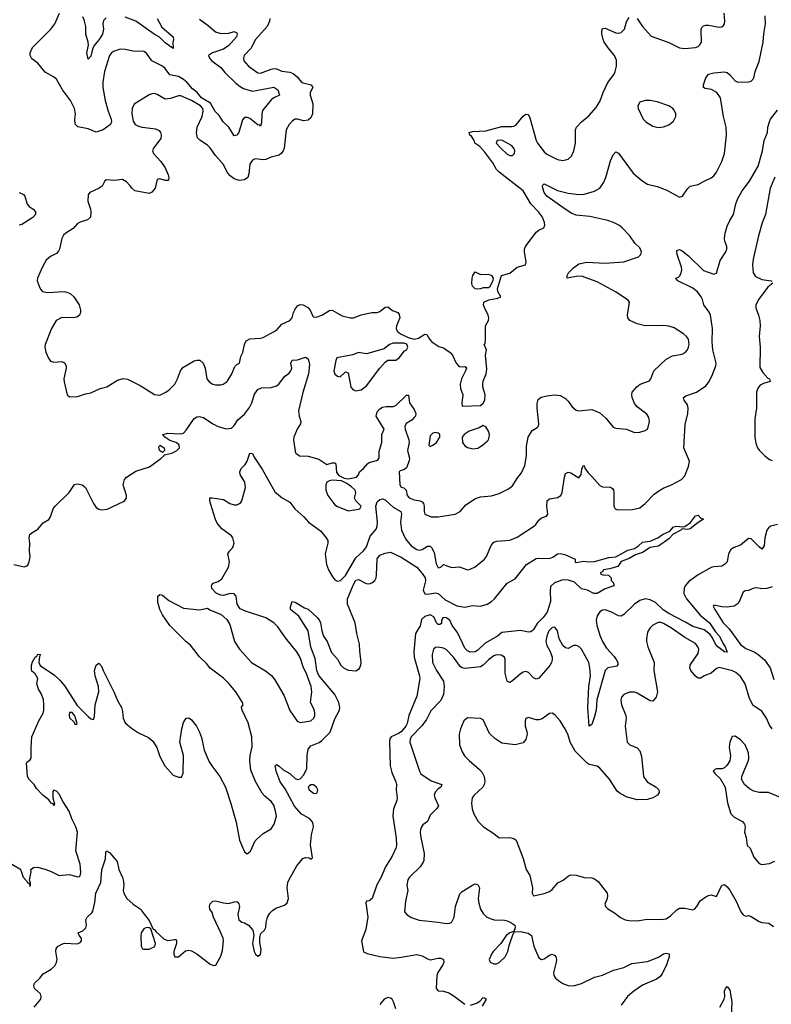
# Model space of a CAD drawing. Header units: inches. Extents: x 1384664 to 1536621, y 460766 to 646467.
# Tile 367 of 488: x 1442393 to 1448063, y 585832 to 593260. Entities that reach past the tile are written whole.
import ezdxf

# ---------------------------------------------------------------- set-up
doc = ezdxf.new("R2010")
doc.units = ezdxf.units.IN
doc.header["$MEASUREMENT"] = 0
doc.layers.add('B4548', color=7, linetype='Continuous')
doc.layers.add('B4549', color=7, linetype='Continuous')

msp = doc.modelspace()

# ---------------------------------------------------------------- linework, layer by layer
at = {"layer": 'B4548', "color": 5}
for points, elevation in [([(1442310, 586904.9), (1442394.6, 586854.6), (1442403, 586843), (1442419.1, 586790), (1442444.5, 586764.5), (1442450, 586752), (1442463.6, 586743.6), (1442470, 586722), (1442475.3, 586724.7), (1442474.6, 586745.4), (1442467.3, 586767.3), (1442479, 586830), (1442478, 586850), (1442496.4, 586863.6), (1442530, 586866), (1442590, 586848.2), (1442630, 586834), (1442690, 586803.1), (1442770, 586810.4), (1442830, 586794), (1442844, 586796), (1442850, 586802), (1442854, 586826), (1442850, 586888), (1442818, 586990), (1442828.4, 587130), (1442816.7, 587170), (1442785.7, 587230), (1442765.6, 587290), (1442720, 587360), (1442690, 587418), (1442670, 587439.3), (1442650, 587448), (1442643.5, 587436.5), (1442643, 587390), (1442654.8, 587345.2), (1442650, 587328), (1442644.7, 587344.7), (1442630, 587349.3), (1442613.4, 587373.4), (1442567.6, 587410), (1442520.1, 587460.1), (1442502.7, 587490), (1442462, 587530), (1442452.3, 587552.3), (1442444.2, 587650), (1442450, 587660.7), (1442470, 587674), (1442479.6, 587690), (1442478.7, 587770), (1442486, 587850), (1442536.9, 587970), (1442570, 588028), (1442574.8, 588050), (1442576.5, 588090), (1442572, 588132), (1442555.8, 588175.8), (1442534.5, 588210), (1442522.7, 588250), (1442529, 588290), (1442510, 588324), (1442485.4, 588345.4), (1442481.3, 588361.3), (1442482.6, 588390), (1442490, 588414.8), (1442509.7, 588450), (1442521.6, 588458.4), (1442530, 588472.7), (1442550.4, 588470.4), (1442543.5, 588456.5), (1442537.6, 588410), (1442548.9, 588388.9), (1442655, 588315), (1442697.2, 588277.2), (1442733.1, 588233.1), (1442825.6, 588085.6), (1442910, 588002.4), (1442930, 587986), (1442950, 587981), (1442957.6, 588002.4), (1442963.6, 588090), (1442991.2, 588190), (1442988.6, 588230), (1442962.6, 588310), (1442957, 588350), (1442969.1, 588390.9), (1442990, 588404.7), (1443010, 588382), (1443022, 588350), (1443105.1, 588185.1), (1443130, 588124), (1443160.4, 588070), (1443170, 588042), (1443174.9, 587990), (1443190, 587955.5), (1443235.8, 587915.8), (1443290, 587881.1), (1443365.3, 587845.3), (1443396.5, 587816.5), (1443428.9, 587770), (1443450, 587702), (1443488.5, 587630), (1443550, 587560.7), (1443590, 587544.7), (1443613.6, 587546.4), (1443625.6, 587574.4), (1443629.6, 587710), (1443602.4, 587810), (1443615.6, 587910), (1443630, 587958), (1443650, 587990.8), (1443670, 587994), (1443690, 587978.8), (1443727.7, 587930), (1443750, 587886), (1443763.9, 587843.9), (1443783.6, 587750), (1443822.2, 587662.2), (1443841.5, 587630), (1443902.7, 587550), (1443944.9, 587470), (1443986.2, 587346.2), (1444025.4, 587205.4), (1444050.6, 587070), (1444090, 586981), (1444110, 586966.8), (1444133.8, 586986.2), (1444170, 587064.7), (1444181.2, 587078.8), (1444230, 587121), (1444290, 587154.8), (1444311.6, 587190), (1444329.6, 587250), (1444324, 587290), (1444310, 587335.1), (1444290, 587361.3), (1444241.8, 587401.8), (1444223.5, 587423.5), (1444173, 587513), (1444137.4, 587597.4), (1444128.3, 587670), (1444132.1, 587710), (1444146.4, 587773.6), (1444143.3, 587850), (1444115.4, 587955.4), (1444072, 588050), (1444067.2, 588072.8), (1444078, 588090), (1444072.7, 588110), (1444023.6, 588190), (1443970, 588251.3), (1443930, 588291.5), (1443830, 588367.6), (1443802.8, 588402.8), (1443750, 588453.6), (1443681.4, 588541.4), (1443646.9, 588570), (1443526.3, 588690), (1443470, 588769.5), (1443449.4, 588810.6), (1443434.6, 588865.4), (1443435.3, 588910), (1443450, 588924.7), (1443470, 588918), (1443518.9, 588878.9), (1443630, 588821.3), (1443750, 588808.2), (1443810, 588821), (1443828.1, 588808.1), (1443913.7, 588773.7), (1443955.5, 588735.5), (1443977.6, 588697.6), (1444013.1, 588570), (1444051.6, 588510), (1444142.6, 588410), (1444247.9, 588347.9), (1444291.4, 588311.4), (1444318.9, 588278.9), (1444385.2, 588165.2), (1444430, 588048), (1444487, 587967), (1444510, 587957.3), (1444590, 587970.6), (1444611.8, 587990), (1444619.7, 588010), (1444619.7, 588030), (1444614.8, 588054.8), (1444587.6, 588110), (1444598, 588190), (1444591.2, 588228.8), (1444553.1, 588333.1), (1444533.5, 588370), (1444508.2, 588448.2), (1444484.8, 588490), (1444397.3, 588597.3), (1444340, 588680), (1444309.6, 588710), (1444250, 588746.3), (1444096.6, 588796.6), (1444056, 588816), (1444034, 588850), (1444025.2, 588910), (1444010, 588929), (1443982, 588930), (1443930, 588915.1), (1443910, 588918), (1443874.6, 588934.6), (1443843.7, 588970), (1443839.3, 588990), (1443842.9, 588997.1), (1443852.1, 589007.9), (1443890, 589022.4), (1443917.8, 589042.2), (1443967.1, 589130), (1443975.3, 589170), (1443964.2, 589230), (1443975.6, 589250), (1444002, 589278), (1444010.8, 589310), (1444000.3, 589350), (1443990, 589365.1), (1443918, 589418), (1443882.3, 589462.3), (1443869.9, 589489.9), (1443832.6, 589610), (1443826.5, 589633.5), (1443827.5, 589652.5), (1443846.3, 589653.7), (1443930, 589640.4), (1443978.8, 589610), (1444010, 589600.3), (1444030, 589600.3), (1444050.9, 589609.1), (1444061.1, 589618.9), (1444070, 589631.3), (1444096.4, 589730), (1444090.9, 589770), (1444057.3, 589830), (1444054, 589850), (1444064.8, 589875.2), (1444094.6, 589905.4), (1444109.8, 589930.2), (1444130, 589990.7), (1444150, 589987.3), (1444160.9, 589960.9), (1444221.1, 589870), (1444317.2, 589697.2), (1444371.9, 589651.9), (1444430, 589619.3), (1444469.1, 589569.1), (1444536.3, 589510), (1444570.6, 589470), (1444663.4, 589403.4), (1444706, 589350), (1444717.1, 589330), (1444716.4, 589310), (1444696.4, 589230), (1444708.5, 589150), (1444723.7, 589110), (1444750, 589061.6), (1444770, 589034.4), (1444790, 589023.6), (1444813, 589030), (1444850, 589066.9), (1444930, 589199.1), (1444987.6, 589252.4), (1445010, 589283), (1445036.9, 589363.1), (1445083.1, 589416.9), (1445090, 589438.8), (1445091.2, 589468.8), (1445080.8, 589590), (1445090, 589623.7), (1445110, 589641), (1445130, 589644.9), (1445150, 589638.3), (1445210, 589581.4), (1445267.2, 589550), (1445272.8, 589530), (1445265.4, 589470), (1445273.4, 589410), (1445303.3, 589343.3), (1445346.6, 589290), (1445390, 589262.1), (1445410, 589257.8), (1445430, 589264.1), (1445470, 589289.4), (1445490, 589287.6), (1445498.7, 589278.7), (1445519.5, 589239.5), (1445533.8, 589153.8), (1445550, 589124.4), (1445568.7, 589130), (1445590, 589150.4), (1445650, 589127.2), (1445710, 589131.8), (1445770, 589110.4), (1445790, 589113.7), (1445830, 589133.4), (1445898.7, 589190), (1445914.3, 589210), (1445950, 589294), (1445970, 589319.1), (1445993.3, 589326.7), (1446090, 589334), (1446144.9, 589355.1), (1446270, 589435.8), (1446287.6, 589452.4), (1446310, 589485.5), (1446330, 589503), (1446366, 589514), (1446376, 589530), (1446369.6, 589590.4), (1446372.7, 589630), (1446390, 589644.9), (1446450, 589654.6), (1446475.4, 589670), (1446486, 589694), (1446502.3, 589810), (1446510, 589836.3), (1446530, 589846), (1446550, 589842.4), (1446610, 589804), (1446629.5, 589830), (1446633.2, 589870), (1446644.7, 589895.3), (1446650, 589898), (1446656, 589876), (1446680.9, 589840.9), (1446710, 589814.9), (1446770, 589746.5), (1446790, 589736.5), (1446850, 589734), (1446863.9, 589723.9), (1446871.6, 589711.6), (1446874.6, 589694.6), (1446874.9, 589590), (1446884.4, 589570), (1446902.4, 589562.4), (1447016, 589564), (1447070, 589578), (1447110, 589610.3), (1447180, 589680), (1447214.2, 589705.8), (1447251.6, 589728.4), (1447310, 589750.8), (1447386.4, 589790), (1447410, 589818.6), (1447437.8, 589890), (1447444.5, 589930), (1447415.2, 590000)], 740), ([(1442350, 589150.4), (1442426.6, 589133.4), (1442443.2, 589136.8), (1442455.1, 589144.9), (1442466, 589170), (1442471.5, 589208.5), (1442467, 589250), (1442469.6, 589310), (1442463.6, 589350), (1442470, 589376), (1442484, 589390), (1442530, 589417.3), (1442570, 589465.5), (1442613.2, 589490), (1442626.6, 589510), (1442647, 589570), (1442660.9, 589590), (1442767.3, 589692.7), (1442805.6, 589754.4), (1442830, 589758), (1442864.7, 589750), (1442890, 589730.8), (1442950.3, 589610), (1442970, 589579.3), (1442990, 589566.7), (1443010, 589562.6), (1443052.2, 589567.8), (1443175.3, 589624.7), (1443187.3, 589632.7), (1443198, 589650), (1443199.5, 589670), (1443174.5, 589750), (1443183, 589790), (1443199.7, 589810), (1443270, 589853.2), (1443373.6, 589886.4), (1443457.7, 589950), (1443480.9, 589970), (1443482.5, 589977.5), (1443540.9, 589990), (1443560.3, 590000)], 760), ([(1443474.7, 590000), (1443470, 589995.3), (1443462.9, 590000)], 760), ([(1444472.3, 590000), (1444477.3, 589990), (1444504.7, 589970), (1444570, 589966.8), (1444650, 589945.8), (1444710, 589904), (1444750, 589916.5), (1444770, 589918), (1444777.1, 589910), (1444783.4, 589843.4), (1444801, 589821), (1444840.3, 589800.3), (1444870, 589797), (1444933.2, 589810), (1444950, 589826.8), (1444957, 589850), (1444985.4, 589874.6), (1445016, 589910), (1445030, 589919), (1445085.3, 589934.7), (1445097.9, 589942.1), (1445105.3, 589954.7), (1445106, 590000)], 760), ([(1445321.8, 590000), (1445332.9, 589952.9), (1445332.3, 589932.3), (1445310, 589878.5), (1445290, 589864.1), (1445263.1, 589856.9), (1445256, 589850), (1445260.1, 589750), (1445270, 589732.7), (1445290, 589727.4), (1445307.4, 589710), (1445314.9, 589670), (1445332.2, 589652.2), (1445370, 589638.3), (1445414.8, 589630), (1445430, 589621.6), (1445438.7, 589610), (1445444.2, 589590), (1445444.4, 589550), (1445450.4, 589530.4), (1445498, 589510), (1445550, 589508.4), (1445677.2, 589530), (1445714.5, 589550), (1445759.5, 589600.5), (1445832.4, 589647.6), (1445870, 589661.3), (1445950.9, 589669.1), (1446010, 589684.9), (1446079.6, 589720.4), (1446110, 589744.4), (1446143, 589797), (1446178.2, 589841.8), (1446202.9, 589897.1), (1446215.2, 589970), (1446215.8, 590000)], 760), ([(1447983.9, 590000), (1448014.9, 589970), (1448050, 589942), (1448070, 589933.7)], 740), ([(1442502.6, 585810), (1442552.6, 585870), (1442556.3, 585890), (1442549.7, 585909.7), (1442504, 585950), (1442499.8, 585970), (1442505.1, 585990), (1442545.1, 586030), (1442570, 586062.8), (1442630, 586097.3), (1442657.5, 586122.5), (1442672, 586148), (1442676.9, 586170), (1442667.1, 586230), (1442668.3, 586251.7), (1442683.7, 586270), (1442710, 586286.4), (1442732.5, 586292.5), (1442830, 586288.4), (1442850, 586297.3), (1442859.5, 586310), (1442858.4, 586330), (1442841.2, 586350), (1442834, 586370), (1442870, 586386.4), (1442892.5, 586407.5), (1442896.4, 586430), (1442891.2, 586470), (1442902, 586490), (1442938, 586522), (1442945.3, 586534.7), (1442961.3, 586598.7), (1442968.1, 586670), (1443006.4, 586750), (1443014.1, 586845.9), (1443039.5, 586930), (1443042.7, 586977.3), (1443049.2, 586990.8), (1443070, 586976), (1443127.9, 586907.9), (1443140.5, 586850), (1443168.7, 586788.7), (1443177.2, 586757.2), (1443179.5, 586730), (1443174.8, 586690), (1443178.8, 586670), (1443201, 586630), (1443250, 586586), (1443310, 586546), (1443314.6, 586534.6), (1443370, 586464), (1443399.6, 586399.6), (1443410, 586396.3), (1443420.9, 586380.9), (1443484.1, 586324.1), (1443510, 586312.7), (1443561, 586321), (1443570, 586321), (1443574.9, 586314.9), (1443574.9, 586290), (1443556.4, 586230), (1443556.3, 586210), (1443564.7, 586190), (1443590, 586190.5), (1443645.2, 586234.8), (1443670, 586240.2), (1443690, 586234.7), (1443730, 586212.5), (1443830, 586133.8), (1443856.6, 586123.4), (1443872.3, 586127.7), (1443910, 586196), (1443922, 586238), (1443929.8, 586310), (1443927.4, 586330), (1443911.2, 586370), (1443854.8, 586490), (1443844.2, 586524.2), (1443828.7, 586550), (1443826.2, 586570), (1443830, 586590.4), (1443850, 586610.2), (1443870, 586612), (1443930, 586597.1), (1443970, 586592.4), (1444010, 586605.5), (1444030, 586607.3), (1444039.9, 586599.9), (1444047.3, 586590), (1444050.5, 586570), (1444039.1, 586510), (1444046.8, 586470), (1444070, 586451.3), (1444090, 586446), (1444118, 586430), (1444152, 586390), (1444158.8, 586350), (1444150.4, 586289.6), (1444161.1, 586230), (1444172.7, 586210), (1444190, 586195.8), (1444210, 586207.4), (1444213.9, 586246.1), (1444203.9, 586296.1), (1444204.4, 586335.6), (1444213.1, 586366.9), (1444239, 586390), (1444249.2, 586410), (1444252.2, 586450), (1444263.5, 586490), (1444281, 586519), (1444300.6, 586539.4), (1444324.1, 586555.9), (1444390, 586580.7), (1444410, 586597.8), (1444420.2, 586630), (1444411.8, 586710), (1444417.1, 586750), (1444425.7, 586774.3), (1444484.2, 586875.8), (1444530, 586930.7), (1444550, 586939.2), (1444575.9, 586935.9), (1444592.4, 586927.6), (1444602.9, 586937.1), (1444586.2, 587033.8), (1444593.9, 587110), (1444609.8, 587170), (1444607.6, 587190), (1444598.9, 587210), (1444582.4, 587230), (1444516.2, 587270), (1444466.9, 587326.9), (1444396.9, 587456.9), (1444358.9, 587510), (1444328.6, 587590), (1444319.5, 587630), (1444330, 587640.5), (1444350, 587628.2), (1444380.8, 587600.8), (1444430, 587572.9), (1444470, 587534.9), (1444490, 587528.9), (1444510, 587534), (1444536.3, 587563.7), (1444558.7, 587610), (1444562.1, 587710), (1444570, 587757.5), (1444590, 587781.2), (1444652.7, 587807.3), (1444670, 587818.9), (1444734.7, 587885.3), (1444770, 587986.7), (1444806, 588050), (1444809.2, 588070), (1444801.4, 588110), (1444769.9, 588170), (1444650, 588311.9), (1444635.4, 588350), (1444621.3, 588441.3), (1444590, 588527), (1444569.8, 588649.8), (1444499.1, 588759.1), (1444437.2, 588810), (1444435.3, 588830), (1444449.1, 588870.9), (1444470, 588864.7), (1444542.4, 588822.4), (1444570, 588812.7), (1444638, 588750), (1444652.5, 588732.5), (1444663.1, 588710), (1444671.3, 588650), (1444684.6, 588610), (1444713.6, 588570), (1444746.3, 588486.3), (1444790, 588436.4), (1444815.6, 588390), (1444835.8, 588370), (1444870, 588352.7), (1444930, 588348.5), (1444955.7, 588364.3), (1444967.6, 588392.4), (1444969.8, 588410.2), (1444958, 588498), (1444956.3, 588550), (1444936, 588630), (1444924.7, 588710), (1444865.9, 588850), (1444866, 588890), (1444910, 589000.2), (1444930, 589032.3), (1444950, 589037), (1445006.4, 589006.4), (1445030, 589004), (1445050, 589010.6), (1445071.5, 589028.5), (1445082.1, 589050), (1445085.4, 589070), (1445088.5, 589191.5), (1445110, 589220.4), (1445150, 589235.5), (1445190, 589242.8), (1445270, 589204.9), (1445388.4, 589130), (1445430, 589082.6), (1445451.9, 589050), (1445454.1, 589025.9), (1445435.5, 588955.5), (1445449, 588929), (1445470, 588925.7), (1445530, 588935.5), (1445550, 588931.2), (1445602.5, 588882.5), (1445690, 588836.9), (1445750, 588827.6), (1445810, 588841.3), (1445870, 588836.4), (1445919, 588850), (1445952.7, 588870), (1445975.1, 588890), (1446070, 589008), (1446130, 589042), (1446215.6, 589150), (1446290, 589194.7), (1446310, 589198.9), (1446390, 589196.3), (1446415.1, 589204.9), (1446449, 589230), (1446470, 589233.7), (1446505.5, 589225.5), (1446582, 589190), (1446582, 589170), (1446590, 589164.7), (1446645.2, 589174.8), (1446690, 589170.5), (1446730, 589173), (1446837.2, 589202.8), (1446891.1, 589208.9), (1446981.1, 589258.9), (1447030, 589270.7), (1447061.2, 589290), (1447090, 589318), (1447150, 589325.5), (1447206.6, 589350), (1447242.7, 589377.3), (1447297.6, 589402.4), (1447325.5, 589434.5), (1447350, 589440.3), (1447390, 589434.9), (1447410, 589437.1), (1447453.2, 589466.8), (1447490, 589516), (1447510, 589521), (1447530, 589500.7), (1447550, 589491.3), (1447510, 589467.8), (1447450, 589418.9), (1447430, 589414), (1447390, 589419), (1447381, 589410), (1447321.2, 589378.8), (1447290, 589342.6), (1447211.4, 589288.6), (1447150, 589277), (1447090, 589240.5), (1447037.7, 589222.3), (1446990, 589194.7), (1446930, 589172.3), (1446904.7, 589135.3), (1446842.8, 589117.2), (1446798, 589110), (1446786.8, 589093.2), (1446774, 589090), (1446778, 589078), (1446792.7, 589072.7), (1446834, 589070), (1446854, 589050), (1446854, 589030), (1446872.7, 589012.7), (1446874, 588990), (1446810, 588965.6), (1446750, 588931.6), (1446725.2, 588930), (1446676.9, 588956.9), (1446630, 588966.6), (1446577.4, 589017.4), (1446532.1, 589032.1), (1446490, 589033.6), (1446427.4, 589012.6), (1446397, 588983), (1446393.6, 588950), (1446396, 588870), (1446370.9, 588790), (1446342.4, 588750), (1446296.3, 588703.7), (1446270, 588659.7), (1446259.5, 588650), (1446250, 588642), (1446230, 588639.6), (1446170, 588652.3), (1446030, 588636), (1445996.3, 588610), (1445903.3, 588556.7), (1445850, 588504.5), (1445830, 588491), (1445790, 588488), (1445770, 588497.6), (1445750, 588518), (1445696.1, 588636.1), (1445656.3, 588690), (1445637.3, 588730), (1445610, 588748.6), (1445588.5, 588750), (1445575.2, 588730), (1445574.8, 588705.2), (1445562.4, 588697.6), (1445550, 588697.3), (1445537.3, 588710), (1445516.2, 588756.2), (1445490.7, 588770.7), (1445450, 588758), (1445424.4, 588735.6), (1445413.7, 588686.3), (1445378.4, 588630), (1445365.9, 588490), (1445368.1, 588450), (1445409.3, 588310.7), (1445411.3, 588290), (1445390, 588156.2), (1445328.7, 588011.3), (1445316.1, 587950), (1445306.7, 587930), (1445270, 587888.4), (1445250, 587874.2), (1445195, 587850), (1445186.2, 587833.8), (1445183.5, 587816.5), (1445187.8, 587630), (1445199.5, 587579.5), (1445231.3, 587510), (1445235.2, 587490), (1445233.8, 587450), (1445240.9, 587390), (1445238.3, 587370), (1445213.7, 587306.3), (1445208.4, 587250), (1445234.2, 587085.8), (1445236.2, 587030), (1445231.3, 587010), (1445203.2, 586950), (1445153.5, 586870), (1445119, 586790), (1445088, 586732), (1445051.2, 586628.8), (1445030, 586613.3), (1445010.4, 586609.6), (1445003.4, 586596.6), (1445019, 586490), (1445003.4, 586396.6), (1444970.6, 586310), (1444987.4, 586227.4), (1445014.8, 586214.8), (1445110, 586191.5), (1445210, 586180.7), (1445270, 586186.1), (1445390, 586207.4), (1445430, 586198.3), (1445470, 586174), (1445490, 586167.2), (1445550, 586178.6), (1445570, 586179), (1445590, 586170.4), (1445591.9, 586150), (1445586, 586130), (1445547.8, 586072.2), (1445539.1, 586050), (1445534.2, 585950), (1445550, 585934.2), (1445590, 585931.2), (1445630, 585919.2), (1445670, 585894.1), (1445750, 585831.6)], 720), ([(1448108.6, 589451.4), (1448060.2, 589439.8), (1448044.2, 589430), (1448030, 589409.6), (1448015, 589350), (1448009.1, 589290.9), (1447993, 589267), (1447990, 589265.6), (1447970, 589282), (1447910, 589343.6), (1447890, 589345.1), (1447830, 589296.3), (1447781.7, 589278.3), (1447757.6, 589262.4), (1447739.3, 589230), (1447728.7, 589171.3), (1447710, 589149.3), (1447690, 589138), (1447630, 589133.3), (1447610, 589127.6), (1447510, 589072.7), (1447439.3, 589020.7), (1447413.1, 588990), (1447404.6, 588970), (1447402, 588930), (1447422.6, 588890), (1447527.2, 588767.2), (1447597.1, 588710), (1447640.7, 588640.7), (1447671.6, 588610), (1447696.2, 588556.2), (1447713.9, 588530), (1447730, 588487.6), (1447710, 588489.8), (1447659.3, 588530), (1447641.2, 588550), (1447617.9, 588597.9), (1447600.6, 588620.6), (1447556.6, 588656.6), (1447470, 588682.3), (1447415.9, 588715.9), (1447290, 588779.7), (1447247.6, 588807.6), (1447190, 588863.9), (1447150, 588882.8), (1447110, 588889.8), (1447070, 588878.2), (1447030, 588849.8), (1446950, 588771.6), (1446930, 588760.7), (1446910, 588762), (1446853.2, 588793.2), (1446810, 588808.2), (1446790, 588806.3), (1446770, 588793.6), (1446750, 588763.7), (1446741.8, 588730), (1446746.2, 588690), (1446771.3, 588610), (1446788.3, 588570), (1446818.3, 588518.3), (1446877, 588457), (1446893.5, 588433.5), (1446904.4, 588410), (1446905.1, 588394.9), (1446896.4, 588383.6), (1446830.1, 588369.9), (1446809.3, 588350), (1446747.2, 588130), (1446740.7, 588050), (1446730, 588004), (1446710, 587942.7), (1446690, 587929), (1446677.7, 588070), (1446685.7, 588230), (1446697.6, 588310), (1446694.7, 588370), (1446687.3, 588410), (1446632.1, 588510), (1446610, 588531.7), (1446590, 588539.7), (1446570, 588537.6), (1446530, 588517), (1446510, 588520.9), (1446490, 588539.3), (1446463.5, 588590), (1446449.7, 588649.7), (1446430, 588677), (1446410, 588673.6), (1446384.6, 588650), (1446369.1, 588610), (1446362.8, 588570), (1446370, 588539.1), (1446394.5, 588494.5), (1446410.2, 588450.2), (1446410.2, 588430), (1446403.9, 588410), (1446392, 588388), (1446310, 588291.5), (1446290, 588285.4), (1446270, 588295.6), (1446230, 588334.6), (1446210, 588341.6), (1446190, 588337.7), (1446170, 588325), (1446110, 588271.2), (1446090, 588259.6), (1446070, 588269.4), (1446054.6, 588330), (1446054.7, 588434.7), (1446049.6, 588450), (1446025.5, 588465.5), (1445990, 588467.6), (1445970, 588461.5), (1445928.9, 588430), (1445890, 588389.6), (1445870, 588378.4), (1445750, 588366.2), (1445730, 588369.8), (1445718, 588378), (1445666.2, 588450), (1445610, 588509.8), (1445590, 588519.5), (1445550, 588527.3), (1445530, 588524.2), (1445515.8, 588510), (1445504.7, 588470), (1445508.3, 588410), (1445537.3, 588350), (1445588.9, 588270), (1445596.1, 588230), (1445588.8, 588170), (1445570, 588122.9), (1445494.8, 588045.2), (1445460.7, 587979.3), (1445427.8, 587932.2), (1445345.5, 587850), (1445337.4, 587830), (1445336.5, 587810), (1445408.7, 587590), (1445419.3, 587570), (1445496.5, 587516.5), (1445576.3, 587490), (1445570.4, 587470), (1445550, 587456.9), (1445527.6, 587432.4), (1445519.5, 587410), (1445523.7, 587390), (1445553, 587330), (1445540.5, 587310), (1445490, 587258.4), (1445468.7, 587211.3), (1445433.1, 587186.9), (1445418.5, 587161.5), (1445415.2, 587130), (1445418, 587090), (1445443.2, 586970), (1445442.4, 586917.6), (1445437.1, 586902.9), (1445413.7, 586870), (1445333.4, 586790), (1445320.4, 586770), (1445312.7, 586730), (1445321.6, 586690), (1445303.1, 586610), (1445296, 586530), (1445313.8, 586510), (1445346.5, 586486.5), (1445405.3, 586465.3), (1445550, 586452.3), (1445610, 586440.6), (1445636.4, 586443.6), (1445650.8, 586450), (1445671, 586489), (1445679.8, 586570), (1445714.4, 586665.6), (1445730, 586682.3), (1445810, 586730.4), (1445830, 586740.4), (1445850, 586735.5), (1445862, 586710), (1445852.2, 586630), (1445855.5, 586595.5), (1445868, 586550), (1445890, 586516.4), (1445918, 586490), (1445950, 586476), (1445971.1, 586468.9), (1446050, 586465.3), (1446070, 586460.3), (1446098.8, 586450), (1446127.9, 586427.9), (1446130.7, 586409.3), (1446119.8, 586380.2), (1446090, 586372), (1446061.6, 586350), (1446022.3, 586290), (1445965.2, 586230), (1445951.8, 586210), (1445933.4, 586170), (1445942.8, 586150), (1445970, 586136.4), (1445990, 586138), (1446010, 586147.9), (1446055.7, 586190), (1446076.5, 586230), (1446084.7, 586275.3), (1446115.5, 586364.5), (1446122, 586370), (1446120.4, 586379.6), (1446170, 586381.1), (1446229.1, 586369.1), (1446254.6, 586350), (1446270.3, 586270.3), (1446310, 586182), (1446330.4, 586170.4), (1446350, 586173.7), (1446390, 586203), (1446410, 586210.7), (1446430, 586201), (1446437.3, 586190), (1446441.6, 586170), (1446440.4, 586150), (1446420.4, 586070), (1446422, 586050), (1446436, 586030), (1446460.2, 586010), (1446490, 585989.4), (1446530, 585973.1), (1446570, 585971.1), (1446630.8, 585989.2), (1446730, 586036.3), (1446790, 586050.6), (1446871.2, 586088.8), (1446950, 586108.8), (1447010, 586140.2), (1447130, 586154.3), (1447212, 586188), (1447250, 586213.4), (1447270, 586217), (1447292, 586212), (1447291.8, 586190), (1447271.2, 586130), (1447238.5, 586061.5), (1447221, 586039), (1447197.7, 586022.3), (1447090, 585976.5), (1447024.9, 585930), (1446978.6, 585890), (1446930, 585825.4)], 740), ([(1448070, 588982.6), (1448030, 588969.7), (1447990, 588966.9), (1447950, 588973.3), (1447930, 588971.8), (1447890, 588954.5), (1447864.7, 588950), (1447850, 588941.2), (1447816.9, 588863.1), (1447805.5, 588850), (1447783.2, 588836.8), (1447730, 588827.1), (1447689.6, 588829.6), (1447630, 588842), (1447624.9, 588835.1), (1447636.3, 588810), (1447699.3, 588710), (1447743.6, 588663.6), (1447830, 588547.6), (1447870, 588515), (1447932.2, 588490), (1447963.1, 588470), (1448010.2, 588430), (1448054.7, 588370), (1448081.3, 588281.3)], 760), ([(1448070, 587911.1), (1448050, 587938.7), (1448027.3, 587990), (1447990, 588042.2), (1447925.7, 588085.7), (1447899.2, 588139.2), (1447864.5, 588250), (1447830, 588305.3), (1447795.4, 588335.4), (1447770, 588347.7), (1447670, 588371.7), (1447650, 588364.8), (1447610, 588329.8), (1447557.3, 588310), (1447530, 588291.6), (1447510, 588291.5), (1447490, 588306.3), (1447454.6, 588350), (1447448.1, 588370), (1447451.5, 588390), (1447462.2, 588410), (1447510, 588478), (1447515.2, 588510), (1447508.3, 588530), (1447490, 588552.8), (1447410, 588599.5), (1447310.8, 588670), (1447250, 588706), (1447230, 588713.2), (1447210, 588712.8), (1447170, 588692.3), (1447145.2, 588670), (1447130, 588639.3), (1447120.2, 588590), (1447120.2, 588570), (1447130.2, 588530), (1447178, 588410), (1447176.4, 588350), (1447204.2, 588190), (1447195.3, 588150), (1447170, 588119.5), (1447150, 588120.5), (1447050, 588179.3), (1447030, 588185.6), (1446993, 588187), (1446950.3, 588169.7), (1446932.7, 588150), (1446926.7, 588130), (1446933.1, 588090), (1446964.2, 588010), (1446967, 587990), (1446960.4, 587930), (1446976, 587810), (1446996, 587790), (1447050, 587766), (1447070, 587744.9), (1447083.4, 587703.4), (1447097.4, 587550), (1447126.7, 587510), (1447193.4, 587470), (1447214.9, 587450), (1447218, 587430), (1447204.9, 587410), (1447170, 587389.7), (1447130, 587376.3), (1447050, 587374.8), (1446975.5, 587395.5), (1446922, 587422), (1446900.8, 587440.8), (1446841, 587530), (1446770, 587612.1), (1446750, 587627.4), (1446690, 587640.3), (1446674.3, 587650), (1446582.8, 587742.8), (1446544.4, 587810), (1446530, 587861.2), (1446510, 587905.2), (1446469.5, 587969.5), (1446430, 588015.3), (1446410, 588029), (1446390, 588025.2), (1446334.2, 587985.8), (1446310, 587978), (1446290, 587977), (1446230, 587996), (1446210.8, 587989.2), (1446205.5, 587970), (1446204.9, 587930), (1446219.3, 587890), (1446221.6, 587870), (1446212.2, 587830), (1446190, 587803.6), (1446130, 587789.8), (1446030, 587801.8), (1445976.6, 587836.6), (1445936, 587876), (1445890, 587977.6), (1445870, 587987.8), (1445770, 587993.7), (1445743.7, 587970), (1445717.4, 587910), (1445708.9, 587870), (1445710.3, 587790), (1445730, 587737.3), (1445747.2, 587707.2), (1445783.1, 587670), (1445862.8, 587602.8), (1445881.1, 587581.1), (1445896.4, 587550), (1445902, 587510), (1445897.3, 587490), (1445886, 587470), (1445820.4, 587410), (1445807, 587390), (1445801.3, 587350), (1445805.5, 587305.5), (1445818.4, 587270), (1445850.3, 587210.3), (1445890.7, 587170), (1445970, 587121.6), (1446010, 587087.7), (1446090.3, 587090.3), (1446121.7, 587081.7), (1446137.3, 587070), (1446190, 586931.3), (1446213.4, 586850), (1446242.3, 586802.3), (1446260.5, 586710), (1446258.8, 586670), (1446270, 586651.3), (1446350, 586668.2), (1446390, 586682.6), (1446410, 586697.1), (1446452.1, 586747.9), (1446491.6, 586768.4), (1446530, 586799.5), (1446550, 586808.8), (1446590, 586807.2), (1446650, 586788.5), (1446710, 586786), (1446730, 586778.4), (1446757.1, 586757.1), (1446825.5, 586670), (1446828.2, 586650), (1446824.4, 586630), (1446808, 586588), (1446810.8, 586570), (1446830, 586550.8), (1446880.9, 586520.9), (1446925.5, 586485.5), (1446961, 586470), (1446990, 586463.1), (1447050, 586461.3), (1447126, 586474), (1447228.1, 586471.9), (1447270, 586477), (1447302, 586498), (1447350, 586545.3), (1447370, 586557.6), (1447410, 586557.6), (1447470, 586545.7), (1447484, 586550), (1447501.6, 586570), (1447527, 586613), (1447570, 586643), (1447590, 586653.4), (1447610, 586657.3), (1447650, 586644.7), (1447688.4, 586731.6), (1447710, 586734.4), (1447730, 586718.7), (1447750, 586691.8), (1447796.5, 586610), (1447833.1, 586530), (1447850, 586506), (1447870, 586497.1), (1447890, 586500.5), (1447910, 586494.9), (1447970, 586456), (1447990, 586448.8), (1448043.4, 586443.4), (1448079.9, 586419.9)], 760), ([(1448132.6, 587392.6), (1448042, 587430), (1447970, 587429.4), (1447930, 587439.5), (1447897.1, 587457.1), (1447859.5, 587490), (1447838.4, 587530), (1447843, 587557), (1447891.5, 587670), (1447894, 587690), (1447889.4, 587730), (1447866, 587790), (1447830, 587826), (1447790, 587854), (1447767.3, 587852.7), (1447750.8, 587810), (1447744, 587770), (1447754, 587710), (1447750.5, 587669.5), (1447727.1, 587632.9), (1447710, 587615.3), (1447690, 587609), (1447650, 587608.7), (1447636.9, 587603.1), (1447624.7, 587590), (1447638, 587570), (1447676.1, 587536.1), (1447715.5, 587470), (1447732.8, 587352.8), (1447758, 587270), (1447783.1, 587243.1), (1447846, 587210), (1447860.7, 587190), (1447864.9, 587170), (1447860.7, 587130), (1447874, 587090), (1447881, 587030), (1447903, 587010), (1447930, 586942.8), (1447970, 586894), (1447990, 586885.5), (1448050, 586893.7), (1448090, 586912.2)], 780), ([(1447675.1, 585810), (1447707.4, 585870), (1447711.5, 585891.5), (1447710, 585932), (1447716, 585950), (1447730, 585966.8), (1447750, 585938.8), (1447764.2, 585850), (1447760.5, 585730)], 740), ([(1445230, 585796.9), (1445213.9, 585850), (1445202, 585870), (1445190, 585879), (1445170, 585882.5), (1445143.6, 585870), (1445110, 585829.5)], 720), ([(1445794.2, 585825.8), (1445839.6, 585840.4), (1445864.5, 585855.5), (1445890, 585882.4), (1445910, 585876), (1445910, 585866.6), (1445882.7, 585817.3)], 720)]:
    msp.add_lwpolyline(points, dxfattribs=dict(at, elevation=elevation))
for points, elevation in [([(1444750, 589785.1), (1444730, 589780.7), (1444710.8, 589770), (1444702, 589750), (1444701.3, 589710), (1444718.7, 589670), (1444770, 589601.1), (1444790, 589586.5), (1444870, 589555.3), (1444950, 589566.3), (1444959.3, 589570), (1444969.4, 589590), (1444928, 589630), (1444919.7, 589650), (1444929.7, 589690), (1444923.1, 589710), (1444895.9, 589735.9), (1444862, 589762), (1444820.7, 589780.7)], 760), ([(1442770, 588033.2), (1442766, 588010), (1442770, 587992), (1442802, 587962), (1442810, 587944.7), (1442816.4, 587943.6), (1442826, 587950), (1442810, 588008.7), (1442790, 588032.3)], 740), ([(1444590, 587487.3), (1444579.7, 587480.3), (1444570.3, 587470), (1444577, 587450), (1444610, 587425.5), (1444630, 587421.7), (1444638.3, 587430), (1444641.1, 587450), (1444633.2, 587470), (1444610, 587487.2)], 720), ([(1443350, 586412.3), (1443330, 586400.9), (1443310.5, 586370), (1443305.8, 586345.8), (1443310.7, 586270), (1443320.7, 586250), (1443326.8, 586246.8), (1443370, 586247.7), (1443411.9, 586268.1), (1443417.6, 586290), (1443382, 586402), (1443369.3, 586409.3)], 720)]:
    msp.add_lwpolyline(points, close=True, dxfattribs=dict(at, elevation=elevation))
at = {"layer": 'B4549', "color": 5}
for points, elevation in [([(1443750, 593264.9), (1443816.1, 593216.1), (1443870, 593168.3), (1443910, 593155.6), (1443970, 593158.9), (1444010, 593170.2), (1444030, 593160.5), (1444034.2, 593150), (1444028.1, 593130), (1443970, 593066.1), (1443930, 593038.5), (1443848, 593010), (1443817.1, 592990), (1443824.2, 592970), (1443842.6, 592950), (1443910, 592898.5), (1443940.9, 592860.9), (1444022.5, 592782.5), (1444055.9, 592755.9), (1444082.1, 592742.1), (1444150, 592722.2), (1444310, 592751), (1444340.9, 592730), (1444352.7, 592690), (1444310, 592671.2), (1444290, 592655.6), (1444225.9, 592574.1), (1444219.7, 592550), (1444217.6, 592482.4), (1444210, 592457.2), (1444203.9, 592463.9), (1444190, 592466.9), (1444130, 592515.1), (1444110, 592521.5), (1444090, 592521.3), (1444074.9, 592505.1), (1444046.7, 592410), (1444030, 592389.7), (1444010, 592383.6), (1443970, 592448.6), (1443929.3, 592489.3), (1443898, 592538), (1443867.7, 592567.7), (1443832, 592630), (1443764.5, 592670), (1443731, 592711), (1443697.9, 592737.9), (1443652.8, 592790), (1443630, 592809.4), (1443590, 592831.4), (1443525.5, 592845.5), (1443490, 592892.1), (1443470, 592908.6), (1443389.8, 592949.8), (1443350, 593006.6), (1443330, 593020.9), (1443250, 593023.1), (1443190, 593035.6), (1443150, 593036.8), (1443100.3, 593019.7), (1443086, 593010), (1443070, 592989.6), (1443033, 592870), (1443019.8, 592790), (1443019.8, 592750), (1443038.7, 592650), (1443060.5, 592570), (1443082.7, 592510), (1443086, 592490), (1443077.5, 592470), (1443022, 592430), (1442970, 592411.1), (1442910, 592437.1), (1442833, 592453), (1442812.7, 592472.7), (1442809.7, 592509.7), (1442814, 592550), (1442806.4, 592590), (1442776, 592650), (1442715.6, 592730), (1442670.9, 592810.9), (1442649.3, 592830), (1442584.6, 592864.6), (1442530, 592932.7), (1442486, 592966), (1442473, 592990), (1442472.4, 593010), (1442490.8, 593050), (1442628.8, 593190), (1442657.8, 593230), (1442693.2, 593310)], 760), ([(1444281.3, 593270), (1444278, 593250), (1444259.6, 593210), (1444172.7, 593110), (1444137.7, 593042.3), (1444086, 592990), (1444081.1, 592970), (1444083.7, 592950), (1444120.4, 592910), (1444190, 592859.5), (1444210, 592857.4), (1444290, 592888.2), (1444310, 592891.6), (1444330, 592888.6), (1444370, 592871.7), (1444430, 592863.5), (1444455.1, 592855.1), (1444487.2, 592830), (1444518, 592790), (1444530, 592783.2), (1444591.8, 592770), (1444603.6, 592750), (1444585, 592710), (1444585.5, 592690), (1444605.4, 592625.4), (1444601.5, 592550), (1444590, 592519.1), (1444570, 592502.3), (1444536.3, 592496.3), (1444490, 592509.7), (1444470.3, 592509.7), (1444450, 592497.6), (1444425.2, 592470), (1444403.2, 592430), (1444388.1, 592290), (1444380.1, 592270), (1444366.9, 592253.1), (1444350, 592237.4), (1444290, 592224.4), (1444250, 592206.2), (1444230, 592202), (1444170, 592209.8), (1444150, 592200.4), (1444128.4, 592170), (1444122.9, 592097.1), (1444114.3, 592070), (1444088.4, 592051.6), (1444050, 592047.5), (1444010, 592059.8), (1443981.1, 592081.1), (1443963.1, 592103.1), (1443928.9, 592170), (1443870, 592234.8), (1443830, 592294.3), (1443810, 592314), (1443750.9, 592350.9), (1443734, 592370), (1443726.6, 592406.6), (1443730.8, 592450), (1443768.7, 592530), (1443776.6, 592570), (1443774.6, 592590), (1443758.1, 592610), (1443690, 592651.6), (1443610, 592684.8), (1443590, 592686.6), (1443530, 592665.3), (1443490, 592660.4), (1443430, 592696.9), (1443410, 592702.6), (1443390, 592701.1), (1443370, 592692.6), (1443257.6, 592622.4), (1443241.3, 592590), (1443239.5, 592550), (1443250, 592496), (1443264.4, 592470), (1443290, 592456.5), (1443318, 592450), (1443417.3, 592437.3), (1443444.7, 592424.7), (1443456.3, 592410), (1443461.6, 592390), (1443456.7, 592363.3), (1443402.8, 592290), (1443394.8, 592270), (1443402.8, 592250), (1443459.1, 592190), (1443490, 592142.8), (1443514.4, 592090), (1443519.3, 592070), (1443514.8, 592050), (1443510, 592046), (1443490, 592047.3), (1443450, 592060.9), (1443430, 592054), (1443414, 591990), (1443390, 591958.4), (1443370, 591949.6), (1443261.2, 591970), (1443238, 591990), (1443227.5, 592007.5), (1443198, 592038), (1443170, 592055.1), (1443107.7, 592047.7), (1443048.1, 592051.9), (1443034.8, 592045.2), (1443014.4, 592005.6), (1442992, 591990), (1442923, 591957), (1442910, 591938), (1442908.2, 591890), (1442928, 591830), (1442930.4, 591810), (1442926.8, 591770), (1442904.7, 591750), (1442850, 591734), (1442830, 591722), (1442795.8, 591684.2), (1442740.3, 591650), (1442724.7, 591635.3), (1442710.2, 591610), (1442694.7, 591530), (1442686.7, 591513.3), (1442670, 591495.4), (1442626.3, 591473.7), (1442593.5, 591446.5), (1442562, 591390), (1442527, 591310), (1442525.7, 591290), (1442539.5, 591250), (1442550, 591227.3), (1442564.9, 591210), (1442603.1, 591203.1), (1442728.7, 591208.7), (1442750, 591204.9), (1442774, 591194), (1442802, 591170), (1442840.7, 591110), (1442850.9, 591069.1), (1442851, 591050), (1442844.7, 591030), (1442824, 591016), (1442794, 591010), (1442710, 591013), (1442668, 590990), (1442634.4, 590930), (1442584.4, 590810), (1442582.4, 590790), (1442590, 590751.3), (1442610, 590706), (1442625.1, 590685.1), (1442650, 590676.3), (1442710, 590682), (1442732.2, 590672.2), (1442744, 590650), (1442744.9, 590630), (1442726, 590550), (1442727.9, 590527.9), (1442750.5, 590430.5), (1442770, 590414), (1442830, 590417.6), (1442890, 590438), (1442930, 590444.4), (1443001.4, 590478.6), (1443050, 590491.5), (1443130, 590541.1), (1443172.9, 590552.9), (1443207.2, 590547.2), (1443301.3, 590501.3), (1443410, 590432.6), (1443450, 590427.5), (1443496.8, 590450), (1443523.1, 590470), (1443562.3, 590510), (1443584.2, 590550), (1443605, 590610), (1443624.1, 590635.9), (1443710, 590685.8), (1443730, 590692.1), (1443751.6, 590691.6), (1443776.1, 590670), (1443792.1, 590630), (1443806, 590550), (1443825.6, 590525.6), (1443850, 590510.3), (1443870, 590505.5), (1443910, 590506.5), (1443928.3, 590511.7), (1443958.4, 590530), (1443992.7, 590587.3), (1444016.6, 590643.4), (1444030, 590658), (1444052, 590670), (1444060.5, 590719.5), (1444077.2, 590750), (1444088.5, 590810), (1444102.6, 590837.4), (1444130, 590853), (1444210, 590856.9), (1444230, 590862.4), (1444313.2, 590906.8), (1444335.9, 590924.1), (1444370, 590964.4), (1444432, 590990), (1444449.6, 591010.4), (1444457.7, 591050), (1444470, 591077.6), (1444490, 591101.3), (1444510, 591111), (1444530.6, 591110), (1444565.7, 591090), (1444583.6, 591070), (1444604.5, 591024.5), (1444610, 591018.4), (1444630, 591015.6), (1444672, 591030), (1444730, 591065.5), (1444750, 591068), (1444826.2, 591026.2), (1444889.7, 591010.3), (1444910, 591010.3), (1444970, 591032.9), (1445050, 591050.4), (1445090, 591052.4), (1445110, 591059.3), (1445150, 591092.7), (1445170, 591094), (1445206.6, 591066.6), (1445246, 591050), (1445256.4, 591036.4), (1445261.6, 591010), (1445235.5, 590950), (1445232.7, 590930), (1445241.6, 590910), (1445264.9, 590890), (1445322.5, 590862.5), (1445370, 590849), (1445402, 590858), (1445450, 590888), (1445464.9, 590884.9), (1445484, 590850), (1445502.8, 590830), (1445555.4, 590795.4), (1445590, 590784.4), (1445639.1, 590750), (1445659.1, 590730), (1445684.6, 590670), (1445702.4, 590650), (1445710, 590644.2), (1445730, 590640.4), (1445750, 590642.8), (1445758.5, 590638.5), (1445762.8, 590630), (1445757, 590610), (1445726.9, 590550), (1445715.6, 590510), (1445718.7, 590478.7), (1445736.4, 590430), (1445727.3, 590367.3), (1445730, 590344.7), (1445869.3, 590350.7), (1445890, 590366), (1445900.9, 590390), (1445904.5, 590430), (1445886.6, 590490), (1445886.6, 590510), (1445890, 590532), (1445912.1, 590587.9), (1445916.6, 590623.4), (1445906, 590730), (1445914, 590770), (1445898, 590810), (1445903.1, 590816.9), (1445907.6, 590852.4), (1445906.3, 590950), (1445929.5, 590990), (1445932.8, 591010), (1445928, 591030), (1445898.9, 591090), (1445892.8, 591110), (1445893.3, 591130), (1445932.6, 591147.4), (1446000.6, 591159.4), (1446021.6, 591170), (1445998.9, 591210), (1445997.6, 591230), (1446026.6, 591330), (1446090, 591347.7), (1446146.5, 591393.5), (1446209.6, 591410.4), (1446214.3, 591430), (1446199.9, 591510), (1446199.9, 591530), (1446207.6, 591550), (1446290, 591656.6), (1446310, 591673.1), (1446346.3, 591690), (1446354.5, 591710), (1446352.9, 591730), (1446336.2, 591770), (1446306.8, 591810), (1446250, 591871.2), (1446190, 591969.9), (1446009.5, 592109.5), (1445990, 592129.8), (1445961.3, 592181.3), (1445901.1, 592261.1), (1445863.5, 592303.5), (1445826.6, 592330), (1445820.9, 592350), (1445801.2, 592381.2), (1445789.6, 592390), (1445782.7, 592410), (1445810, 592417), (1445910, 592422.3), (1446030, 592454.3), (1446105.8, 592454.2), (1446121.8, 592458.2), (1446134.4, 592465.6), (1446190, 592531.8), (1446210, 592548.4), (1446224.9, 592544.9), (1446230, 592543), (1446240.2, 592520.2), (1446288.3, 592350), (1446298.8, 592330), (1446350, 592263.1), (1446370, 592245.2), (1446450, 592205.7), (1446490, 592198.7), (1446530, 592208.4), (1446555.6, 592230), (1446573, 592270), (1446584.7, 592330), (1446586.3, 592430), (1446594.3, 592450), (1446629.7, 592490), (1446685.9, 592534.1), (1446741.3, 592598.7), (1446771.3, 592648.7), (1446793.6, 592710), (1446830, 592786), (1446876.9, 592850), (1446885.6, 592870), (1446895.1, 592910), (1446894.8, 592954.8), (1446880.9, 592990), (1446838.5, 593038.5), (1446801.7, 593090), (1446793.5, 593110), (1446785.1, 593154.9), (1446784.2, 593175.8), (1446790, 593194.8), (1446810, 593195.5), (1446890, 593160.3), (1446910, 593158.3), (1446930, 593163.6), (1446954.3, 593190), (1446970, 593244), (1446990, 593279.1)], 780), ([(1443046.8, 593273.2), (1443025.4, 593254.6), (1443020.2, 593230), (1443024.6, 593190), (1443017.7, 593150), (1442993.4, 593110), (1442955.5, 593064.5), (1442941.9, 593038.1), (1442930, 592986), (1442910, 592962), (1442900.4, 593010), (1442911.1, 593068.9), (1442909.8, 593090), (1442892.3, 593150), (1442892.8, 593210), (1442880, 593260), (1442870, 593282.9)], 740), ([(1443431, 593270), (1443464.3, 593204.3), (1443550.5, 593130), (1443554.4, 593110), (1443548.2, 593088.2), (1443552, 593048), (1443550, 593042), (1443535.5, 593055.5), (1443530, 593054.5), (1443523.8, 593063.8), (1443490, 593085.5), (1443447.6, 593127.6), (1443407.7, 593150), (1443270, 593249), (1443190, 593278.8)], 740), ([(1446215.8, 590000), (1446216.8, 590043.2), (1446229.8, 590110.2), (1446258.6, 590161.4), (1446297.6, 590182.4), (1446307, 590193), (1446309.6, 590210.4), (1446296.4, 590330), (1446296.6, 590363.4), (1446305.1, 590394.9), (1446327.6, 590412.4), (1446370, 590423.1), (1446430, 590430.4), (1446470, 590425.5), (1446510, 590402.4), (1446530, 590383.1), (1446560.6, 590340.6), (1446590, 590314.4), (1446610.8, 590309.2), (1446710, 590320.3), (1446770, 590294.9), (1446814.5, 590254.5), (1446870, 590187.3), (1446890, 590178.8), (1446970, 590170.7), (1447030, 590144.9), (1447070, 590147.3), (1447110, 590161), (1447129.1, 590170.9), (1447134.8, 590185.2), (1447143.7, 590230), (1447139.5, 590259.5), (1447123.2, 590283.2), (1447050, 590339.3), (1447030, 590364), (1447012.3, 590410), (1447009.5, 590430), (1447013.2, 590450), (1447049.2, 590490), (1447074, 590510), (1447143.6, 590536.4), (1447154, 590550), (1447177.6, 590610), (1447270, 590699.3), (1447316.1, 590723.9), (1447390, 590737.1), (1447412, 590750), (1447430.8, 590769.2), (1447438.7, 590790), (1447442.4, 590810), (1447436.9, 590850), (1447423.7, 590870), (1447401.2, 590890), (1447330, 590935.1), (1447290, 590949.3), (1447250, 590954), (1447111.7, 590951.7), (1447050, 590966.6), (1446995.3, 590990), (1446981.2, 591010), (1446977.2, 591030), (1446993.2, 591130), (1446984.1, 591144.1), (1446887.6, 591207.6), (1446750, 591282.1), (1446630, 591325.6), (1446590, 591323), (1446524, 591310), (1446522.8, 591330), (1446533.6, 591350), (1446570, 591388.5), (1446610, 591418.8), (1446670, 591430.2), (1446810, 591423.6), (1446950, 591432.6), (1447061.2, 591470), (1447079.5, 591490), (1447082.9, 591510), (1447070, 591539.3), (1447034.1, 591574.1), (1446994.5, 591630), (1446938.4, 591690), (1446912, 591710), (1446872.7, 591730), (1446830, 591744.2), (1446694.3, 591774.3), (1446590, 591786), (1446558.8, 591798.8), (1446507.6, 591830), (1446370, 591928.3), (1446350, 591956), (1446338.9, 591990), (1446338, 592010), (1446350, 592022), (1446450, 591972.1), (1446530, 591951.2), (1446610, 591942.4), (1446650, 591943.2), (1446730, 591965.5), (1446768, 591990), (1446796.9, 592030), (1446814, 592070), (1446850, 592196), (1446870, 592241), (1446890, 592264), (1446910, 592254), (1447021.7, 592101.7), (1447085.9, 592045.9), (1447130, 592019.1), (1447201.2, 592001.2), (1447274.9, 591974.9), (1447370, 591922), (1447392.7, 591930), (1447430, 591984.7), (1447450, 592004.7), (1447510, 592016), (1447550, 592040.7), (1447610, 592066.8), (1447630, 592082.8), (1447649.5, 592110), (1447689.6, 592190.4), (1447709.6, 592250), (1447723.6, 592390), (1447721.3, 592450), (1447702.8, 592530), (1447679, 592670), (1447651.2, 592711.2), (1447612.5, 592732.5), (1447562.5, 592742.5), (1447551.8, 592750), (1447550.5, 592770), (1447570, 592822), (1447589.8, 592850), (1447630, 592859), (1447710, 592867), (1447730, 592862), (1447750, 592845.3), (1447790, 592798.7), (1447810, 592790.3), (1447890, 592790.5), (1447910, 592796.3), (1447930, 592818.8), (1447940.2, 592870), (1447970, 592944), (1448000.2, 593090), (1448006.1, 593153.9), (1448019.8, 593230), (1448016.1, 593290)], 760), ([(1447050, 593270.5), (1447090, 593208), (1447157.3, 593137.3), (1447290, 593088.7), (1447370, 593048.2), (1447410, 593042.4), (1447490, 593050.5), (1447510, 593058), (1447523.7, 593070), (1447535.1, 593090), (1447533, 593187), (1447538.3, 593201.7), (1447550, 593214.9), (1447570, 593219.5), (1447590, 593218), (1447670, 593204.2), (1447690, 593206.7), (1447702.7, 593217.3), (1447709.6, 593230), (1447711, 593249), (1447706.6, 593310)], 780), ([(1447415.2, 590000), (1447402.6, 590030), (1447412.9, 590207.1), (1447432.6, 590290), (1447436.1, 590330), (1447430, 590354), (1447404.5, 590390), (1447401, 590410), (1447418.1, 590421.9), (1447498.8, 590450), (1447570, 590497.7), (1447590, 590524), (1447613.4, 590570), (1447643.4, 590650), (1447646.8, 590670), (1447620.9, 590770), (1447617.1, 590830), (1447620.2, 590930), (1447603.5, 591030), (1447593.7, 591053.7), (1447552.6, 591110), (1447544, 591150), (1447533.7, 591170), (1447506.3, 591206.3), (1447470, 591234.7), (1447358, 591290), (1447344.7, 591304.7), (1447342, 591310), (1447362.9, 591317.1), (1447373.3, 591326.7), (1447383.6, 591350), (1447386.7, 591373.3), (1447385.8, 591394.2), (1447353, 591490), (1447350, 591518), (1447370, 591527.3), (1447390, 591517.1), (1447438, 591478), (1447550, 591368.9), (1447630, 591340.4), (1447650, 591347.7), (1447677.3, 591442.7), (1447720.4, 591510), (1447728.3, 591530), (1447727, 591550), (1447712.1, 591590), (1447709.6, 591610), (1447714.9, 591650), (1447730, 591702), (1447750, 591745.4), (1447777.6, 591790), (1447795, 591870), (1447810, 591910.2), (1447843.4, 591970), (1447899, 592041), (1447964.3, 592155.7), (1447995.8, 592270), (1448009.8, 592350), (1448034, 592410), (1448037, 592450), (1448048, 592490), (1448057.6, 592510), (1448110, 592578.8)], 740), ([(1448090, 592073.2), (1448053.2, 591990), (1448017.7, 591790), (1447993.2, 591726.8), (1447966.4, 591630), (1447925.7, 591454.3), (1447920.1, 591410), (1447924.7, 591350), (1447942.4, 591322.4), (1447990, 591299.7), (1448062, 591290), (1448067.5, 591287.5)], 740), ([(1442390, 591955.8), (1442421.6, 591941.6), (1442432.9, 591930), (1442450, 591868), (1442464.4, 591850), (1442494.9, 591830), (1442512.9, 591810), (1442511.4, 591790), (1442492.5, 591767.5), (1442410, 591715.3), (1442390, 591710.8)], 760), ([(1448073.7, 591273.7), (1448037.6, 591242.4), (1448019.7, 591220.3), (1447967.6, 591152.4), (1447945.4, 591110), (1447945.4, 591085.4), (1447967.2, 591030), (1447976.4, 590990), (1447978.6, 590950), (1447970.1, 590870), (1447978.7, 590790), (1447977.3, 590637.3), (1447998.3, 590598.3), (1448036.8, 590556.8), (1448048.2, 590550), (1448054, 590530), (1448004.4, 590515.6), (1447978, 590502), (1447960.3, 590479.7), (1447952.2, 590450), (1447950.3, 590330.3), (1447939.6, 590250), (1447937.6, 590110), (1447945.5, 590065.5), (1447959.3, 590030), (1447971.8, 590011.8), (1447983.9, 590000)], 740), ([(1443560.3, 590000), (1443579.8, 590010), (1443598, 590030), (1443595.7, 590050), (1443590, 590058.5), (1443570, 590069.7), (1443524.6, 590084.6), (1443489.2, 590110), (1443474, 590130), (1443510, 590141.1), (1443610, 590135.3), (1443630, 590142), (1443650, 590162.4), (1443710, 590250.4), (1443730, 590264.4), (1443750, 590266.4), (1443779.2, 590259.2), (1443850, 590210.4), (1443890, 590190.6), (1443950, 590173.4), (1443990, 590179.1), (1444010, 590198.8), (1444038.8, 590241.2), (1444090, 590285.3), (1444126.2, 590333.8), (1444144.4, 590370), (1444165.4, 590434.6), (1444189.8, 590470.2), (1444216.1, 590483.9), (1444290, 590485.2), (1444330, 590499.1), (1444348.9, 590511.1), (1444390, 590568), (1444425.6, 590594.4), (1444439, 590610), (1444445.2, 590630), (1444439.3, 590670), (1444449.6, 590690.4), (1444490, 590693.4), (1444550, 590714.9), (1444570, 590700.7), (1444578.9, 590658.9), (1444571.9, 590588.1), (1444528.7, 590448.7), (1444495.5, 590310), (1444500.9, 590270), (1444514.9, 590230), (1444512.2, 590210), (1444485.7, 590170), (1444460.3, 590110), (1444458.4, 590090), (1444470, 590004.7), (1444472.3, 590000)], 760), ([(1445106, 590000), (1445106.3, 590013.7), (1445125.7, 590070), (1445124.5, 590130), (1445142, 590170), (1445082.9, 590270), (1445090, 590301), (1445110, 590324.7), (1445130, 590336), (1445158, 590342), (1445210, 590341.1), (1445230, 590350.2), (1445310, 590428.2), (1445326.4, 590426.4), (1445332.4, 590370), (1445370, 590319.5), (1445380.2, 590290), (1445378, 590270), (1445370, 590258), (1445350, 590239.7), (1445307.3, 590212.7), (1445298.3, 590190), (1445300.8, 590170), (1445327.6, 590090), (1445330.2, 590070), (1445319.5, 590010), (1445321.8, 590000)], 760), ([(1443462.9, 590000), (1443447.8, 590010), (1443443.7, 590036.3), (1443449.5, 590050.5), (1443482, 590030), (1443484.7, 590010), (1443474.7, 590000)], 760)]:
    msp.add_lwpolyline(points, dxfattribs=dict(at, elevation=elevation))
at = {"layer": 'B4549', "color": 5, "elevation": 780}
for points in [[(1447110, 592651.1), (1447070, 592638), (1447056.4, 592610), (1447058.7, 592590), (1447096.4, 592510), (1447115.5, 592490), (1447170, 592456.4), (1447210, 592446.4), (1447250, 592452.4), (1447290, 592466.4), (1447325.3, 592494.7), (1447342.9, 592530), (1447341.6, 592550), (1447330, 592578), (1447320.7, 592590), (1447290, 592611.1), (1447200.6, 592640.6), (1447150, 592649.7)], [(1446030, 592351.6), (1445996, 592350), (1445987.3, 592330), (1446022, 592290), (1446070, 592244.9), (1446090, 592235.8), (1446110, 592236.5), (1446124.4, 592250), (1446127.7, 592270), (1446119.4, 592290), (1446103.1, 592310)], [(1445870, 591337.1), (1445930, 591339.6), (1445952.2, 591330), (1445964.2, 591310), (1445963.1, 591290), (1445937.6, 591242.4), (1445930, 591236.3), (1445890, 591236.9), (1445870, 591229.8), (1445850, 591226.5), (1445830, 591229.8), (1445808.7, 591250), (1445803.5, 591270), (1445806, 591310), (1445811.3, 591330), (1445830, 591358)], [(1445210, 590819.7), (1445182.8, 590810), (1445143.4, 590776.6), (1445010, 590739.6), (1444950, 590749.6), (1444907.2, 590732.8), (1444786.4, 590710), (1444777.6, 590690), (1444763, 590610), (1444770, 590586), (1444790, 590571), (1444810, 590566.8), (1444850, 590602.8), (1444870, 590596), (1444890, 590486.8), (1444908.6, 590468.6), (1444930, 590460.5), (1444970, 590467.4), (1445010, 590497.3), (1445108.6, 590631.4), (1445150, 590677.4), (1445170.4, 590690.4), (1445230, 590692.7), (1445256.3, 590710), (1445296.9, 590763.1), (1445310, 590770.8), (1445320.7, 590790), (1445312.8, 590812.8), (1445290, 590819.5)], [(1445530, 590145.4), (1445510, 590140.9), (1445490, 590119.7), (1445478.9, 590050), (1445490, 590040.2), (1445510, 590049.1), (1445536.8, 590070), (1445561.7, 590110), (1445562, 590130), (1445550, 590142)], [(1445890, 590199), (1445858, 590182), (1445784.7, 590155.3), (1445744.7, 590130), (1445730.8, 590110), (1445733.4, 590070), (1445750, 590044.9), (1445772.1, 590032.1), (1445810, 590021.6), (1445850, 590028.2), (1445885.2, 590050), (1445920.1, 590079.9), (1445929.5, 590090.5), (1445935.1, 590110), (1445936, 590130), (1445930, 590155.3), (1445910, 590188.7)]]:
    msp.add_lwpolyline(points, close=True, dxfattribs=at)

doc.saveas('drawing.dxf')
